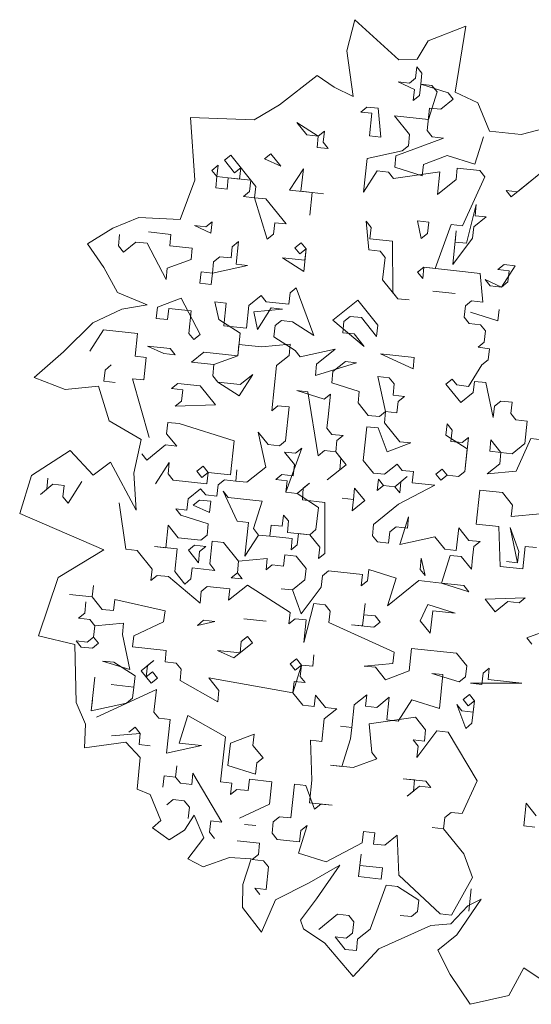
# Model space of a CAD drawing. Header units: metres. Extents: x -228 to 168, y -124 to 293.
# Tile 551 of 613: x 159.18 to 162.67, y 129.98 to 136.69. Entities that reach past the tile are written whole.
import ezdxf

# ---------------------------------------------------------------- set-up
doc = ezdxf.new("R2010")
doc.units = ezdxf.units.M
doc.header["$MEASUREMENT"] = 0
doc.layers.add('Bepflanzung.3 _ UMGEBUNG', color=7, linetype='Continuous')

msp = doc.modelspace()

# ---------------------------------------------------------------- linework, layer by layer
at = {"layer": 'Bepflanzung.3 _ UMGEBUNG', "color": 33, "linetype": 'Continuous', "lineweight": 18, "true_color": 0xa89c73}
for p, q in [((161.4679, 136.6919), (161.4148, 136.4788)), ((161.7683, 136.4191), (161.4679, 136.6919)), ((162.225, 136.6478), (161.9695, 136.547)), ((162.1535, 136.1978), (162.225, 136.6478)), ((161.9695, 136.547), (161.894, 136.4219)), ((161.4148, 136.4788), (161.4579, 136.1688)), ((161.894, 136.4219), (161.7683, 136.4191)), ((161.8837, 136.2942), (161.892, 136.371)), ((161.892, 136.371), (161.9263, 136.3285)), ((161.9263, 136.3285), (161.9181, 136.2516)), ((161.2111, 136.3108), (160.955, 136.1109)), ((161.3283, 136.2318), (161.2111, 136.3108)), ((161.8755, 136.2173), (161.7643, 136.2681)), ((161.7643, 136.2681), (161.8412, 136.2598)), ((161.8412, 136.2598), (161.8837, 136.2942)), ((161.9181, 136.2516), (161.9098, 136.1747)), ((161.9181, 136.2516), (162.1062, 136.1925)), ((161.995, 136.2433), (161.9181, 136.2516)), ((161.4579, 136.1688), (161.3283, 136.2318)), ((161.8673, 136.1404), (161.8755, 136.2173)), ((161.9702, 136.0127), (162.0293, 136.2008)), ((162.0293, 136.2008), (161.995, 136.2433)), ((162.1062, 136.1925), (162.1405, 136.15)), ((162.3089, 136.126), (162.1535, 136.1978)), ((161.9098, 136.1747), (161.8673, 136.1404)), ((162.1405, 136.15), (162.0553, 136.0813)), ((162.3868, 135.9329), (162.3089, 136.126)), ((160.955, 136.1109), (160.7816, 136.0102)), ((161.5089, 136.0622), (161.5515, 136.0965)), ((161.5858, 136.0539), (161.5089, 136.0622)), ((161.5515, 136.0965), (161.6284, 136.0882)), ((161.5693, 135.9002), (161.5858, 136.0539)), ((161.6284, 136.0882), (161.6462, 135.8919)), ((161.9785, 136.0896), (161.962, 135.9358)), ((162.0553, 136.0813), (161.9785, 136.0896)), ((160.7816, 136.0102), (160.3485, 136.026)), ((160.3485, 136.026), (160.3763, 135.5992)), ((161.2192, 135.8988), (161.0737, 135.9922)), ((161.0737, 135.9922), (161.1423, 135.9071)), ((161.8425, 135.9097), (161.7396, 136.0374)), ((161.7396, 136.0374), (161.9702, 136.0127)), ((161.2192, 135.8988), (161.2618, 135.9331)), ((161.2618, 135.9331), (161.2535, 135.8563)), ((161.962, 135.9358), (161.9963, 135.8932)), ((162.6024, 135.9098), (162.3868, 135.9329)), ((162.8548, 135.9754), (162.6024, 135.9098)), ((161.1423, 135.9071), (161.2192, 135.8988)), ((161.2109, 135.8219), (161.2192, 135.8988)), ((161.2535, 135.8563), (161.2878, 135.8137)), ((161.6462, 135.8919), (161.5693, 135.9002)), ((162.0732, 135.885), (161.7491, 135.7642)), ((161.8343, 135.8329), (161.8425, 135.9097)), ((161.9963, 135.8932), (162.0732, 135.885)), ((162.2873, 135.7065), (162.3464, 135.8946)), ((161.2878, 135.8137), (161.2109, 135.8219)), ((161.5528, 135.7464), (161.7917, 135.7985)), ((161.7917, 135.7985), (161.8343, 135.8329)), ((160.5794, 135.7341), (160.6219, 135.7685)), ((160.648, 135.649), (160.5794, 135.7341)), ((160.6219, 135.7685), (160.7935, 135.5556)), ((160.8526, 135.7437), (160.8952, 135.778)), ((160.9638, 135.6929), (160.8526, 135.7437)), ((160.8952, 135.778), (160.9638, 135.6929)), ((161.5281, 135.5157), (161.5528, 135.7464)), ((161.7491, 135.7642), (161.7409, 135.6873)), ((161.9372, 135.7052), (162.0992, 135.7655)), ((162.0992, 135.7655), (162.2873, 135.7065)), ((160.4942, 135.6655), (160.5368, 135.6998)), ((160.5286, 135.6229), (160.4942, 135.6655)), ((160.5368, 135.6998), (160.5286, 135.6229)), ((160.6906, 135.6833), (160.648, 135.649)), ((160.6823, 135.6064), (160.6906, 135.6833)), ((161.0242, 135.5309), (161.1176, 135.6764)), ((161.1176, 135.6764), (161.1011, 135.5226)), ((161.6214, 135.6613), (161.5281, 135.5157)), ((161.6983, 135.653), (161.6214, 135.6613)), ((161.7326, 135.6104), (161.6983, 135.653)), ((162.0484, 135.6543), (161.7326, 135.6104)), ((161.7409, 135.6873), (161.929, 135.6283)), ((161.929, 135.6283), (161.9372, 135.7052)), ((162.0319, 135.5006), (162.0484, 135.6543)), ((162.1679, 135.6804), (162.1596, 135.6035)), ((162.3217, 135.6639), (162.1679, 135.6804)), ((162.356, 135.6214), (162.3217, 135.6639)), ((162.7486, 135.657), (162.5358, 135.4854)), ((162.5784, 135.5197), (162.7486, 135.657)), ((160.3763, 135.5992), (160.2775, 135.3301)), ((160.5203, 135.5461), (160.5286, 135.6229)), ((160.5286, 135.6229), (160.6823, 135.6064)), ((160.6055, 135.6147), (160.5972, 135.5378)), ((160.7592, 135.5982), (160.6055, 135.6147)), ((160.751, 135.5213), (160.7592, 135.5982)), ((162.1596, 135.6035), (162.0319, 135.5006)), ((162.2035, 135.2877), (162.356, 135.6214)), ((160.5972, 135.5378), (160.5203, 135.5461)), ((160.7084, 135.487), (160.751, 135.5213)), ((160.7935, 135.5556), (160.7853, 135.4787)), ((161.178, 135.5144), (161.0242, 135.5309)), ((161.1011, 135.5226), (161.2548, 135.5062)), ((161.178, 135.5144), (161.1615, 135.3606)), ((161.1615, 135.3606), (161.178, 135.5144)), ((161.2548, 135.5062), (161.178, 135.5144)), ((162.5358, 135.4854), (162.5015, 135.528)), ((162.5015, 135.528), (162.5784, 135.5197)), ((160.7853, 135.4787), (160.7084, 135.487)), ((160.7853, 135.4787), (160.8622, 135.4705)), ((160.8718, 135.1973), (160.7853, 135.4787)), ((160.8622, 135.4705), (160.9995, 135.3002)), ((162.2296, 135.1683), (162.2969, 135.4333)), ((162.2969, 135.4333), (162.2887, 135.3564)), ((159.9954, 135.3442), (159.8185, 135.2705)), ((160.2775, 135.3301), (159.9954, 135.3442)), ((160.453, 135.2811), (160.4956, 135.3154)), ((160.4956, 135.3154), (160.4873, 135.2385)), ((161.5637, 135.1231), (161.5459, 135.3194)), ((161.5459, 135.3194), (161.5802, 135.2768)), ((161.9221, 135.2013), (161.896, 135.3207)), ((161.896, 135.3207), (161.9729, 135.3125)), ((161.9729, 135.3125), (161.9646, 135.2356)), ((162.3656, 135.3481), (162.2804, 135.2795)), ((162.2887, 135.3564), (162.3656, 135.3481)), ((159.8185, 135.2705), (159.6457, 135.1646)), ((160.0603, 135.2454), (160.2141, 135.2289)), ((160.4873, 135.2385), (160.3761, 135.2893)), ((160.3761, 135.2893), (160.453, 135.2811)), ((160.9226, 135.3085), (160.9143, 135.2316)), ((160.9995, 135.3002), (160.9226, 135.3085)), ((161.5802, 135.2768), (161.572, 135.1999)), ((162.0168, 134.9967), (162.1267, 135.296)), ((162.1267, 135.296), (162.2035, 135.2877)), ((162.1362, 135.0228), (162.161, 135.2534)), ((162.161, 135.2534), (162.1527, 135.1765)), ((162.2804, 135.2795), (162.2722, 135.2026)), ((159.8558, 135.1507), (159.864, 135.2276)), ((159.9752, 135.1768), (159.8901, 135.1081)), ((160.0521, 135.1685), (159.9752, 135.1768)), ((160.2141, 135.2289), (160.2059, 135.152)), ((160.6329, 135.1451), (160.6754, 135.1795)), ((160.6754, 135.1795), (160.6589, 135.0257)), ((160.9143, 135.2316), (160.8718, 135.1973)), ((161.572, 135.1999), (161.7257, 135.1835)), ((161.7257, 135.1835), (161.7271, 134.8334)), ((161.9646, 135.2356), (161.9221, 135.2013)), ((162.2722, 135.2026), (162.1362, 135.0228)), ((162.1527, 135.1765), (162.2296, 135.1683)), ((159.6457, 135.1646), (159.7572, 135.0045)), ((159.8901, 135.1081), (159.8558, 135.1507)), ((160.1811, 134.9214), (160.0521, 135.1685)), ((160.2059, 135.152), (160.3596, 135.1356)), ((160.3596, 135.1356), (160.3514, 135.0587)), ((160.6246, 135.0683), (160.6329, 135.1451)), ((161.0598, 135.1382), (161.1024, 135.1725)), ((161.0942, 135.0957), (161.0598, 135.1382)), ((161.1367, 135.13), (161.0942, 135.0957)), ((161.1024, 135.1725), (161.1367, 135.13)), ((161.1367, 135.13), (161.1202, 134.9762)), ((161.1285, 135.0531), (161.1367, 135.13)), ((161.6406, 135.1148), (161.5637, 135.1231)), ((161.6749, 135.0723), (161.6406, 135.1148)), ((160.3514, 135.0587), (160.1894, 134.9983)), ((160.4969, 134.9653), (160.5052, 135.0422)), ((160.5052, 135.0422), (160.5477, 135.0765)), ((160.5477, 135.0765), (160.6246, 135.0683)), ((161.1202, 134.9762), (160.9747, 135.0696)), ((160.9747, 135.0696), (161.1285, 135.0531)), ((161.6584, 134.9185), (161.6749, 135.0723)), ((159.7572, 135.0045), (159.8507, 134.8328)), ((160.1894, 134.9983), (160.1811, 134.9214)), ((160.7358, 135.0174), (160.4969, 134.9653)), ((160.6589, 135.0257), (160.7358, 135.0174)), ((161.8973, 134.9706), (161.9399, 135.0049)), ((161.9399, 135.0049), (161.9316, 134.9281)), ((162.3243, 134.9637), (161.9399, 135.0049)), ((161.9399, 135.0049), (162.0168, 134.9967)), ((162.4438, 134.9898), (162.4863, 135.0241)), ((162.5207, 134.9815), (162.4438, 134.9898)), ((162.5632, 135.0159), (162.4698, 134.8703)), ((162.4863, 135.0241), (162.5632, 135.0159)), ((162.5124, 134.9047), (162.5207, 134.9815)), ((160.4118, 134.8967), (160.42, 134.9735)), ((160.42, 134.9735), (160.4969, 134.9653)), ((160.4969, 134.9653), (160.4887, 134.8884)), ((161.7614, 134.7908), (161.6584, 134.9185)), ((161.9316, 134.9281), (161.8973, 134.9706)), ((162.3421, 134.7674), (162.3243, 134.9637)), ((162.4698, 134.8703), (162.3586, 134.9211)), ((162.3586, 134.9211), (162.393, 134.8786)), ((160.4887, 134.8884), (160.4118, 134.8967)), ((161.0269, 134.8307), (161.0694, 134.865)), ((161.0694, 134.865), (161.1902, 134.541)), ((162.0003, 134.8429), (162.1541, 134.8264)), ((162.1541, 134.8264), (162.0003, 134.8429)), ((162.393, 134.8786), (162.4698, 134.8703)), ((162.4698, 134.8703), (162.5124, 134.9047)), ((159.8507, 134.8328), (160.0516, 134.7493)), ((160.1221, 134.7333), (160.2841, 134.7937)), ((160.2841, 134.7937), (160.4131, 134.5466)), ((160.7454, 134.7442), (160.8305, 134.8129)), ((160.8305, 134.8129), (160.8648, 134.7703)), ((161.0186, 134.7538), (161.0269, 134.8307)), ((161.3179, 134.6439), (161.4882, 134.7812)), ((161.4882, 134.7812), (161.6254, 134.6109)), ((161.7271, 134.8334), (161.7614, 134.7908)), ((161.7614, 134.7908), (161.8383, 134.7825)), ((161.8383, 134.7825), (161.7614, 134.7908)), ((162.2227, 134.7413), (162.2653, 134.7756)), ((162.2653, 134.7756), (162.3421, 134.7674)), ((159.8793, 134.7188), (159.6809, 134.6258)), ((160.0516, 134.7493), (159.8793, 134.7188)), ((160.1138, 134.6564), (160.1221, 134.7333)), ((160.199, 134.7251), (160.1907, 134.6482)), ((160.3527, 134.7086), (160.199, 134.7251)), ((160.3362, 134.5548), (160.3527, 134.7086)), ((160.5408, 134.6495), (160.5147, 134.769)), ((160.5147, 134.769), (160.5916, 134.7607)), ((160.5916, 134.7607), (160.5751, 134.6069)), ((160.7289, 134.5905), (160.7454, 134.7442)), ((160.7797, 134.7017), (160.976, 134.7195)), ((160.8992, 134.7277), (160.8058, 134.5822)), ((160.8648, 134.7703), (161.0186, 134.7538)), ((160.976, 134.7195), (160.8992, 134.7277)), ((162.2144, 134.6644), (162.2227, 134.7413)), ((162.4533, 134.7166), (162.4451, 134.6397)), ((162.4451, 134.6397), (162.4533, 134.7166)), ((160.1907, 134.6482), (160.1138, 134.6564)), ((160.6863, 134.5561), (160.5408, 134.6495)), ((160.8058, 134.5822), (160.7797, 134.7017)), ((160.9678, 134.6426), (160.9252, 134.6083)), ((161.0447, 134.6343), (160.9678, 134.6426)), ((161.5321, 134.4654), (161.3179, 134.6439)), ((161.4374, 134.67), (161.3948, 134.6357)), ((161.5142, 134.6618), (161.4374, 134.67)), ((161.6172, 134.5341), (161.5142, 134.6618)), ((162.2488, 134.6219), (162.2144, 134.6644)), ((162.4451, 134.6397), (162.257, 134.6987)), ((162.257, 134.6987), (162.4451, 134.6397)), ((159.6809, 134.6258), (159.4822, 134.429)), ((159.7555, 134.5782), (159.6621, 134.4327)), ((159.9861, 134.5535), (159.7555, 134.5782)), ((160.5751, 134.6069), (160.7289, 134.5905)), ((160.9252, 134.6083), (160.917, 134.5314)), ((161.1902, 134.541), (161.0447, 134.6343)), ((161.3948, 134.6357), (161.3865, 134.5588)), ((161.6254, 134.6109), (161.6172, 134.5341)), ((162.3257, 134.6136), (162.2488, 134.6219)), ((162.36, 134.571), (162.3257, 134.6136)), ((159.9696, 134.3997), (159.9861, 134.5535)), ((160.3706, 134.5122), (160.3362, 134.5548)), ((160.4131, 134.5466), (160.3706, 134.5122)), ((160.6698, 134.4024), (160.6863, 134.5561)), ((160.917, 134.5314), (161.0625, 134.438)), ((161.3865, 134.5588), (161.4634, 134.5506)), ((161.4634, 134.5506), (161.5321, 134.4654)), ((162.3517, 134.4942), (162.36, 134.571)), ((160.166, 134.4175), (160.0548, 134.4683)), ((160.0548, 134.4683), (160.2085, 134.4518)), ((160.2085, 134.4518), (160.2429, 134.4093)), ((160.6781, 134.4792), (160.6698, 134.4024)), ((160.8319, 134.4628), (160.6781, 134.4792)), ((161.0282, 134.4806), (160.8319, 134.4628)), ((161.0199, 134.4037), (161.0282, 134.4806)), ((161.0625, 134.438), (161.0968, 134.3954)), ((161.0968, 134.3954), (161.3357, 134.4476)), ((161.3357, 134.4476), (161.208, 134.3446)), ((162.3092, 134.4598), (162.3517, 134.4942)), ((162.3878, 134.4495), (162.3092, 134.4598)), ((162.3778, 134.3747), (162.3878, 134.4495)), ((159.4822, 134.429), (159.2805, 134.2549)), ((160.0465, 134.3914), (159.9696, 134.3997)), ((160.03, 134.2377), (160.0465, 134.3914)), ((160.2429, 134.4093), (160.166, 134.4175)), ((160.3541, 134.3585), (160.4392, 134.4271)), ((160.4392, 134.4271), (160.6698, 134.4024)), ((160.6698, 134.4024), (160.5078, 134.342)), ((160.9348, 134.3351), (161.0199, 134.4037)), ((161.8657, 134.313), (161.6433, 134.4146)), ((161.6433, 134.4146), (161.8739, 134.3899)), ((161.8739, 134.3899), (161.8657, 134.313)), ((162.3352, 134.3404), (162.3778, 134.3747)), ((159.7651, 134.305), (159.7568, 134.2281)), ((159.8076, 134.3393), (159.7651, 134.305)), ((160.5078, 134.342), (160.3541, 134.3585)), ((160.5078, 134.342), (160.4996, 134.2651)), ((160.4996, 134.2651), (160.5078, 134.342)), ((160.9018, 134.0275), (160.9348, 134.3351)), ((161.1998, 134.2678), (161.4813, 134.3542)), ((161.208, 134.3446), (161.1998, 134.2678)), ((161.4044, 134.3625), (161.3192, 134.2938)), ((161.4813, 134.3542), (161.4044, 134.3625)), ((162.2436, 134.1927), (162.3352, 134.3404)), ((159.2805, 134.2549), (159.4934, 134.1713)), ((160.0657, 133.845), (159.9531, 134.2459)), ((159.9531, 134.2459), (160.03, 134.2377)), ((160.4996, 134.2651), (160.5339, 134.2225)), ((160.5339, 134.2225), (160.4996, 134.2651)), ((160.7728, 134.2747), (160.6794, 134.1291)), ((160.6877, 134.206), (160.7728, 134.2747)), ((161.3192, 134.2938), (161.311, 134.2169)), ((161.6789, 134.0219), (161.6268, 134.2608)), ((161.6268, 134.2608), (161.7037, 134.2526)), ((161.7037, 134.2526), (161.738, 134.21)), ((162.0898, 134.2092), (162.1324, 134.2436)), ((162.1324, 134.2436), (162.165, 134.2031)), ((159.4934, 134.1713), (159.7196, 134.1961)), ((159.7196, 134.1961), (159.7923, 133.9591)), ((159.7568, 134.2281), (159.8337, 134.2199)), ((160.2181, 134.1786), (160.2607, 134.2129)), ((160.295, 134.1704), (160.2181, 134.1786)), ((160.2607, 134.2129), (160.4145, 134.1964)), ((160.2868, 134.0935), (160.295, 134.1704)), ((160.4145, 134.1964), (160.5174, 134.0688)), ((160.5339, 134.2225), (160.6877, 134.206)), ((160.6794, 134.1291), (160.5339, 134.2225)), ((161.311, 134.2169), (161.4991, 134.1579)), ((161.738, 134.21), (161.7297, 134.1331)), ((162.191, 134.0837), (162.0898, 134.2092)), ((162.165, 134.2031), (162.2436, 134.1927)), ((162.2861, 134.2271), (162.2762, 134.1523)), ((162.3613, 134.2209), (162.2861, 134.2271)), ((162.4135, 133.982), (162.3613, 134.2209)), ((161.149, 134.1565), (161.0721, 134.1648)), ((161.0721, 134.1648), (161.2602, 134.1057)), ((161.2189, 133.7213), (161.149, 134.1565)), ((161.2602, 134.1057), (161.3027, 134.1401)), ((161.3027, 134.1401), (161.2863, 133.9863)), ((161.4991, 134.1579), (161.4908, 134.081)), ((161.7297, 134.1331), (161.8066, 134.1249)), ((161.8066, 134.1249), (161.7641, 134.0906)), ((162.2762, 134.1523), (162.191, 134.0837)), ((160.2442, 134.0592), (160.2868, 134.0935)), ((160.5174, 134.0688), (160.2442, 134.0592)), ((160.9444, 134.0618), (160.9018, 134.0275)), ((161.0213, 134.0536), (160.9444, 134.0618)), ((160.9965, 133.8229), (161.0213, 134.0536)), ((161.4908, 134.081), (161.5595, 133.9959)), ((161.7641, 134.0906), (161.7558, 134.0137)), ((162.4217, 134.0589), (162.4135, 133.982)), ((162.4643, 134.0932), (162.4217, 134.0589)), ((162.5411, 134.085), (162.4643, 134.0932)), ((162.5329, 134.0081), (162.5411, 134.085)), ((161.2863, 133.9863), (161.278, 133.9094)), ((161.5595, 133.9959), (161.6364, 133.9876)), ((161.6364, 133.9876), (161.6789, 134.0219)), ((161.6789, 134.0219), (161.6707, 133.9451)), ((161.7558, 134.0137), (161.6789, 134.0219)), ((162.5672, 133.9655), (162.5329, 134.0081)), ((159.7923, 133.9591), (160.012, 133.8321)), ((160.1934, 133.948), (160.1851, 133.8711)), ((160.2703, 133.9397), (160.1934, 133.948)), ((160.6464, 133.8216), (160.2703, 133.9397)), ((161.278, 133.9094), (161.3123, 133.8668)), ((161.5512, 133.919), (161.5265, 133.6883)), ((161.6281, 133.9107), (161.5512, 133.919)), ((161.6902, 133.7466), (161.6281, 133.9107)), ((161.6707, 133.9451), (161.7754, 133.8152)), ((162.0894, 133.8613), (162.0977, 133.9381)), ((162.0977, 133.9381), (162.132, 133.8956)), ((162.6441, 133.9573), (162.5672, 133.9655)), ((162.6276, 133.8035), (162.6441, 133.9573)), ((160.1851, 133.8711), (160.2538, 133.786)), ((160.8606, 133.6431), (160.8085, 133.882)), ((160.8085, 133.882), (160.8771, 133.7969)), ((161.3123, 133.8668), (161.3892, 133.8586)), ((161.3892, 133.8586), (161.3466, 133.8243)), ((162.2349, 133.7679), (162.0894, 133.8613)), ((162.132, 133.8956), (162.1237, 133.8187)), ((162.2006, 133.8104), (162.2432, 133.8448)), ((162.2432, 133.8448), (162.2184, 133.6141)), ((162.6702, 133.8379), (162.5686, 133.6154)), ((162.7471, 133.8296), (162.6702, 133.8379)), ((160.012, 133.8321), (159.9614, 133.6031)), ((160.1769, 133.7942), (160.0492, 133.6912)), ((160.2538, 133.786), (160.1769, 133.7942)), ((160.6217, 133.5909), (160.6464, 133.8216)), ((160.8771, 133.7969), (160.954, 133.7886)), ((160.954, 133.7886), (160.9965, 133.8229)), ((161.1077, 133.7721), (160.9979, 133.4728)), ((161.0652, 133.7378), (161.1077, 133.7721)), ((161.3466, 133.8243), (161.3384, 133.7474)), ((161.8505, 133.8091), (161.6902, 133.7466)), ((161.7754, 133.8152), (161.8505, 133.8091)), ((162.1237, 133.8187), (162.2006, 133.8104)), ((162.2184, 133.6141), (162.2349, 133.7679)), ((162.3887, 133.7514), (162.397, 133.8283)), ((162.397, 133.8283), (162.4656, 133.7431)), ((162.5425, 133.7349), (162.6276, 133.8035)), ((159.526, 133.756), (159.2631, 133.5861)), ((159.6828, 133.5877), (159.526, 133.756)), ((160.0492, 133.6912), (160.0149, 133.7338)), ((161.0569, 133.6609), (160.9883, 133.7461)), ((160.9883, 133.7461), (161.0652, 133.7378)), ((161.2615, 133.7556), (161.2189, 133.7213)), ((161.3384, 133.7474), (161.2615, 133.7556)), ((161.3384, 133.7474), (161.4088, 133.6601)), ((161.3727, 133.7048), (161.3384, 133.7474)), ((161.3662, 133.6258), (161.3727, 133.7048)), ((162.4656, 133.7431), (162.3887, 133.7514)), ((162.4573, 133.6663), (162.4656, 133.7431)), ((162.4656, 133.7431), (162.5425, 133.7349)), ((159.8026, 133.6767), (159.6828, 133.5877)), ((159.9779, 133.3505), (159.8026, 133.6767)), ((160.1096, 133.5292), (160.203, 133.6747)), ((160.203, 133.6747), (160.1947, 133.5979)), ((160.391, 133.6157), (160.4336, 133.65)), ((160.4336, 133.65), (160.4679, 133.6074)), ((160.7329, 133.5401), (160.8606, 133.6431)), ((161.0487, 133.584), (161.0569, 133.6609)), ((161.4088, 133.6601), (161.2811, 133.5572)), ((161.5265, 133.6883), (161.5951, 133.6032)), ((161.672, 133.595), (161.7571, 133.6636)), ((161.7571, 133.6636), (161.7915, 133.621)), ((162.3722, 133.5976), (162.4573, 133.6663)), ((159.2631, 133.5861), (159.1826, 133.3275)), ((159.3668, 133.4922), (159.3751, 133.5691)), ((159.9614, 133.6031), (159.9779, 133.3505)), ((160.1947, 133.5979), (160.229, 133.5553)), ((160.4254, 133.5731), (160.391, 133.6157)), ((160.4679, 133.6074), (160.4254, 133.5731)), ((160.4597, 133.5306), (160.4679, 133.6074)), ((160.4679, 133.6074), (160.6217, 133.5909)), ((160.656, 133.5484), (160.6643, 133.6253)), ((160.6643, 133.6253), (160.656, 133.5484)), ((160.9292, 133.558), (160.9718, 133.5923)), ((160.9718, 133.5923), (161.0487, 133.584)), ((161.2811, 133.5572), (161.3662, 133.6258)), ((161.5951, 133.6032), (161.672, 133.595)), ((161.7406, 133.5098), (161.8258, 133.5785)), ((161.8258, 133.5785), (161.7832, 133.5441)), ((161.7915, 133.621), (161.8683, 133.6128)), ((161.8683, 133.6128), (161.8601, 133.5359)), ((162.0221, 133.5963), (162.0647, 133.6306)), ((162.0564, 133.5537), (162.0221, 133.5963)), ((162.099, 133.588), (162.0564, 133.5537)), ((162.0647, 133.6306), (162.099, 133.588)), ((162.1759, 133.5798), (162.099, 133.588)), ((162.099, 133.588), (162.1759, 133.5798)), ((162.2184, 133.6141), (162.1759, 133.5798)), ((162.1759, 133.5798), (162.2184, 133.6141)), ((162.5686, 133.6154), (162.3722, 133.5976)), ((159.4094, 133.5266), (159.3242, 133.4579)), ((159.4863, 133.5183), (159.4094, 133.5266)), ((159.478, 133.4414), (159.4863, 133.5183)), ((159.6057, 133.5444), (159.5123, 133.3989)), ((160.229, 133.5553), (160.4597, 133.5306)), ((160.5283, 133.4454), (160.5366, 133.5223)), ((160.5366, 133.5223), (160.5791, 133.5566)), ((160.5791, 133.5566), (160.656, 133.5484)), ((160.656, 133.5484), (160.7329, 133.5401)), ((161.0061, 133.5497), (160.9292, 133.558)), ((160.9979, 133.4728), (161.0061, 133.5497)), ((161.0748, 133.4646), (161.1599, 133.5332)), ((161.1173, 133.4989), (161.1108, 133.4199)), ((161.1599, 133.5332), (161.1173, 133.4989)), ((161.4592, 133.4234), (161.4674, 133.5002)), ((161.4674, 133.5002), (161.5361, 133.4151)), ((161.6212, 133.4837), (161.6294, 133.5606)), ((161.6638, 133.5181), (161.6212, 133.4837)), ((161.6294, 133.5606), (161.6638, 133.5181)), ((161.7406, 133.5098), (161.6638, 133.5181)), ((161.6638, 133.5181), (161.7406, 133.5098)), ((161.775, 133.4673), (161.7406, 133.5098)), ((162.0139, 133.5194), (161.7667, 133.3904)), ((161.7832, 133.5441), (161.775, 133.4673)), ((161.8601, 133.5359), (162.0139, 133.5194)), ((159.3242, 133.4579), (159.3668, 133.4922)), ((159.5123, 133.3989), (159.478, 133.4414)), ((160.332, 133.4276), (160.4171, 133.4962)), ((160.4171, 133.4962), (160.4514, 133.4537)), ((160.4514, 133.4537), (160.5283, 133.4454)), ((160.6656, 133.2752), (160.5709, 133.4797)), ((160.5709, 133.4797), (160.6052, 133.4372)), ((160.6052, 133.4372), (160.8359, 133.4124)), ((161.0748, 133.4646), (160.9979, 133.4728)), ((160.9979, 133.4728), (161.0748, 133.4646)), ((161.222, 133.3691), (161.0748, 133.4646)), ((161.4592, 133.4234), (161.3823, 133.4316)), ((161.3823, 133.4316), (161.4592, 133.4234)), ((162.2967, 133.2558), (162.3214, 133.4864)), ((162.3214, 133.4864), (162.4752, 133.4699)), ((162.4752, 133.4699), (162.5438, 133.3848)), ((159.9063, 133.0844), (159.8624, 133.4002)), ((160.3237, 133.3507), (160.332, 133.4276)), ((160.3663, 133.385), (160.4089, 133.4194)), ((160.4775, 133.3342), (160.3663, 133.385)), ((160.4089, 133.4194), (160.4858, 133.4111)), ((160.4858, 133.4111), (160.4775, 133.3342)), ((160.8359, 133.4124), (160.7768, 133.2244)), ((161.1108, 133.4199), (161.2646, 133.4034)), ((161.2038, 133.2174), (161.222, 133.3691)), ((161.2646, 133.4034), (161.2642, 133.0554)), ((161.4509, 133.3465), (161.4592, 133.4234)), ((161.5361, 133.4151), (161.4509, 133.3465)), ((161.7667, 133.3904), (161.5965, 133.2531)), ((162.5438, 133.3848), (162.5356, 133.3079)), ((159.1826, 133.3275), (159.7564, 133.0788)), ((160.2812, 133.3164), (160.2469, 133.359)), ((160.2469, 133.359), (160.3237, 133.3507)), ((160.4693, 133.2573), (160.2812, 133.3164)), ((160.9731, 133.2422), (160.9831, 133.3169)), ((160.9831, 133.3169), (161.0157, 133.2765)), ((161.8354, 133.3052), (161.7763, 133.1172)), ((161.8271, 133.2284), (161.8354, 133.3052)), ((162.5356, 133.3079), (162.7319, 133.3257)), ((160.1796, 133.094), (160.196, 133.2478)), ((160.196, 133.2478), (160.2647, 133.1626)), ((160.461, 133.1805), (160.4693, 133.2573)), ((160.7425, 133.2669), (160.6656, 133.2752)), ((160.7177, 133.0363), (160.7425, 133.2669)), ((160.888, 133.1735), (160.898, 133.2483)), ((160.898, 133.2483), (160.9731, 133.2422)), ((161.0157, 133.2765), (161.0092, 133.1975)), ((161.5965, 133.2531), (161.5882, 133.1762)), ((161.7077, 133.2023), (161.7502, 133.2366)), ((161.7502, 133.2366), (161.8271, 133.2284)), ((162.1607, 133.0759), (162.1772, 133.2297)), ((162.1772, 133.2297), (162.2459, 133.1446)), ((162.4504, 133.2393), (162.2967, 133.2558)), ((162.46, 132.966), (162.4504, 133.2393)), ((162.5795, 132.9921), (162.5273, 133.231)), ((162.5273, 133.231), (162.5877, 133.069)), ((160.2647, 133.1626), (160.4185, 133.1461)), ((160.4185, 133.1461), (160.461, 133.1805)), ((160.8128, 133.1797), (160.7177, 133.0363)), ((160.7768, 133.2244), (160.8128, 133.1797)), ((160.8128, 133.1797), (160.888, 133.1735)), ((160.888, 133.1735), (160.8128, 133.1797)), ((161.0418, 133.157), (160.888, 133.1735)), ((161.0092, 133.1975), (161.1612, 133.1831)), ((161.0843, 133.1914), (161.0761, 133.1145)), ((161.1612, 133.1831), (161.0843, 133.1914)), ((161.1612, 133.1831), (161.2038, 133.2174)), ((161.2299, 133.098), (161.1612, 133.1831)), ((161.5882, 133.1762), (161.6225, 133.1336)), ((161.6994, 133.1254), (161.7077, 133.2023)), ((161.7763, 133.1172), (162.0152, 133.1693)), ((162.0152, 133.1693), (162.0838, 133.0842)), ((160.2564, 133.0857), (160.1027, 133.1022)), ((160.1027, 133.1022), (160.1796, 133.094)), ((160.3333, 133.0775), (160.3759, 133.1118)), ((160.3759, 133.1118), (160.4528, 133.1036)), ((160.4528, 133.1036), (160.4102, 133.0693)), ((160.4953, 133.1379), (160.4788, 132.9841)), ((160.5722, 133.1296), (160.4953, 133.1379)), ((160.6752, 133.0019), (160.5722, 133.1296)), ((161.0335, 133.0802), (161.0418, 133.157)), ((161.0761, 133.1145), (161.0335, 133.0802)), ((161.2216, 133.0211), (161.2299, 133.098)), ((161.6225, 133.1336), (161.6994, 133.1254)), ((162.2459, 133.1446), (162.3227, 133.1363)), ((162.2802, 133.102), (162.2719, 133.0251)), ((162.3227, 133.1363), (162.2802, 133.102)), ((162.6303, 133.1033), (162.6138, 132.9496)), ((162.7072, 133.0951), (162.6303, 133.1033)), ((159.7564, 133.0788), (159.4449, 132.8908)), ((159.9832, 133.0762), (159.9063, 133.0844)), ((160.0862, 132.9485), (159.9832, 133.0762)), ((160.2399, 132.932), (160.2564, 133.0857)), ((160.402, 132.9924), (160.3333, 133.0775)), ((160.4102, 133.0693), (160.402, 132.9924)), ((160.991, 133.0458), (160.9827, 132.969)), ((161.0678, 133.0376), (160.991, 133.0458)), ((161.1365, 132.9525), (161.0678, 133.0376)), ((161.2642, 133.0554), (161.2216, 133.0211)), ((162.1182, 133.0416), (162.0591, 132.8535)), ((162.0838, 133.0842), (162.1607, 133.0759)), ((162.195, 133.0334), (162.1182, 133.0416)), ((162.2637, 132.9482), (162.195, 133.0334)), ((162.5877, 133.069), (162.5795, 132.9921)), ((160.4788, 132.9841), (160.5149, 132.9394)), ((160.6752, 133.0019), (160.6686, 132.9229)), ((160.6686, 132.9229), (160.6752, 133.0019)), ((160.8715, 133.0198), (160.6752, 133.0019)), ((160.8633, 132.9429), (160.8715, 133.0198)), ((160.9058, 132.9772), (160.8633, 132.9429)), ((160.9827, 132.969), (160.9058, 132.9772)), ((161.9218, 133.0238), (161.9136, 132.9469)), ((161.9479, 132.9043), (161.9218, 133.0238)), ((162.2719, 133.0251), (162.2637, 132.9482)), ((162.6138, 132.9496), (162.46, 132.966)), ((162.5795, 132.9921), (162.5026, 133.0004)), ((162.5026, 133.0004), (162.5795, 132.9921)), ((160.0779, 132.8716), (160.0862, 132.9485)), ((160.1205, 132.9059), (160.0779, 132.8716)), ((160.1974, 132.8977), (160.1205, 132.9059)), ((160.4133, 132.717), (160.1974, 132.8977)), ((160.3086, 132.8468), (160.2399, 132.932)), ((160.3594, 132.958), (160.3511, 132.8812)), ((160.5149, 132.9394), (160.3594, 132.958)), ((160.6261, 132.8886), (160.6686, 132.9229)), ((160.6686, 132.9229), (160.7013, 132.8825)), ((161.1282, 132.8756), (161.1365, 132.9525)), ((161.2477, 132.9017), (161.2394, 132.8248)), ((161.2903, 132.936), (161.2477, 132.9017)), ((161.5209, 132.9112), (161.2903, 132.936)), ((161.5127, 132.8344), (161.5209, 132.9112)), ((161.5635, 132.9456), (161.5552, 132.8687)), ((161.7516, 132.8865), (161.5635, 132.9456)), ((161.9136, 132.9469), (161.9479, 132.9043)), ((159.4449, 132.8908), (159.31, 132.4931)), ((159.677, 132.759), (159.6853, 132.8359)), ((159.6853, 132.8359), (159.677, 132.759)), ((160.3511, 132.8812), (160.3086, 132.8468)), ((160.4624, 132.8304), (160.4198, 132.796)), ((160.6161, 132.8139), (160.4624, 132.8304)), ((160.7356, 132.8399), (160.6079, 132.737)), ((160.7013, 132.8825), (160.6261, 132.8886)), ((161.0266, 132.6532), (160.7356, 132.8399)), ((161.0431, 132.8069), (161.1282, 132.8756)), ((161.5552, 132.8687), (161.5127, 132.8344)), ((161.6925, 132.6984), (161.7516, 132.8865)), ((161.9053, 132.87), (161.6925, 132.6984)), ((162.0591, 132.8535), (161.9053, 132.87)), ((162.0591, 132.8535), (162.2129, 132.837)), ((162.2472, 132.7945), (162.0591, 132.8535)), ((162.2129, 132.837), (162.2472, 132.7945)), ((159.5232, 132.7755), (159.677, 132.759)), ((160.4198, 132.796), (160.4133, 132.717)), ((160.6079, 132.737), (160.6161, 132.8139)), ((161.0431, 132.8069), (160.9662, 132.8152)), ((160.9662, 132.8152), (161.0431, 132.8069)), ((161.1035, 132.6449), (161.0431, 132.8069)), ((161.2394, 132.8248), (161.1035, 132.6449)), ((159.6262, 132.6478), (159.6344, 132.7247)), ((159.677, 132.759), (159.7456, 132.6739)), ((159.8225, 132.6657), (159.8308, 132.7426)), ((159.8308, 132.7426), (160.1744, 132.6649)), ((161.1886, 132.7136), (161.1213, 132.4486)), ((161.2655, 132.7053), (161.1886, 132.7136)), ((161.2998, 132.6628), (161.2655, 132.7053)), ((161.5222, 132.5611), (161.5387, 132.7149)), ((161.5387, 132.7149), (161.5305, 132.638)), ((161.9149, 132.5968), (161.9657, 132.708)), ((161.9657, 132.708), (162.1538, 132.6489)), ((162.3584, 132.7436), (162.6316, 132.7532)), ((162.427, 132.6585), (162.3584, 132.7436)), ((162.5122, 132.7271), (162.427, 132.6585)), ((162.589, 132.7189), (162.5122, 132.7271)), ((162.6316, 132.7532), (162.589, 132.7189)), ((159.5836, 132.6135), (159.6262, 132.6478)), ((159.7456, 132.6739), (159.8225, 132.6657)), ((160.1744, 132.6649), (160.1644, 132.5901)), ((161.0184, 132.5763), (161.0266, 132.6532)), ((161.2916, 132.5859), (161.2998, 132.6628)), ((161.5305, 132.638), (161.6074, 132.6298)), ((161.6074, 132.6298), (161.6417, 132.5872)), ((162, 132.6654), (161.9835, 132.5117)), ((162.1538, 132.6489), (162, 132.6654)), ((159.6605, 132.6053), (159.5836, 132.6135)), ((159.6948, 132.5627), (159.6605, 132.6053)), ((159.6948, 132.5627), (159.6866, 132.4858)), ((159.6866, 132.4858), (159.6948, 132.5627)), ((159.8912, 132.5805), (159.6948, 132.5627)), ((159.8829, 132.5037), (159.8912, 132.5805)), ((160.1644, 132.5901), (159.9615, 132.4933)), ((160.395, 132.5654), (160.4376, 132.5997)), ((160.5145, 132.5914), (160.395, 132.5654)), ((160.4376, 132.5997), (160.5145, 132.5914)), ((160.7108, 132.6093), (160.8646, 132.5928)), ((160.8646, 132.5928), (160.7108, 132.6093)), ((161.0609, 132.6106), (161.0184, 132.5763)), ((161.1378, 132.6024), (161.0609, 132.6106)), ((161.1213, 132.4486), (161.1378, 132.6024)), ((161.7364, 132.3826), (161.2916, 132.5859)), ((161.5991, 132.5529), (161.4454, 132.5694)), ((161.4454, 132.5694), (161.5222, 132.5611)), ((161.6417, 132.5872), (161.5991, 132.5529)), ((161.9835, 132.5117), (161.9149, 132.5968)), ((159.31, 132.4931), (159.5592, 132.4357)), ((159.9351, 132.2648), (159.8829, 132.5037)), ((159.9615, 132.4933), (159.9516, 132.4185)), ((162.6412, 132.48), (162.8032, 132.5404)), ((159.5592, 132.4357), (159.5669, 132.0402)), ((159.6015, 132.4172), (159.5671, 132.4598)), ((159.5671, 132.4598), (159.644, 132.4515)), ((159.644, 132.4515), (159.6866, 132.4858)), ((159.7209, 132.4433), (159.6783, 132.4089)), ((159.6866, 132.4858), (159.7209, 132.4433)), ((160.7712, 132.4473), (160.6435, 132.3443)), ((160.6861, 132.3786), (160.6943, 132.4555)), ((160.6943, 132.4555), (160.7369, 132.4898)), ((160.7369, 132.4898), (160.7712, 132.4473)), ((162.6755, 132.4374), (162.6412, 132.48)), ((159.6783, 132.4089), (159.6015, 132.4172)), ((159.9516, 132.4185), (160.1822, 132.3938)), ((160.1822, 132.3938), (160.174, 132.3169)), ((160.6435, 132.3443), (160.5323, 132.3951)), ((160.5323, 132.3951), (160.6861, 132.3786)), ((161.1817, 132.2866), (161.19, 132.3635)), ((161.19, 132.3635), (161.1817, 132.2866)), ((161.7282, 132.3057), (161.7364, 132.3826)), ((161.8559, 132.4087), (161.8394, 132.2549)), ((162.1634, 132.3757), (161.8559, 132.4087)), ((162.232, 132.2906), (162.1634, 132.3757)), ((159.8239, 132.3156), (159.7487, 132.3217)), ((159.7487, 132.3217), (159.9351, 132.2648)), ((159.9694, 132.2222), (159.8239, 132.3156)), ((160.012, 132.2565), (160.0971, 132.3251)), ((160.0545, 132.2908), (160.0463, 132.2139)), ((160.0971, 132.3251), (160.0545, 132.2908)), ((160.174, 132.3169), (160.2509, 132.3087)), ((160.2509, 132.3087), (160.2852, 132.2661)), ((161.0279, 132.3031), (161.0705, 132.3374)), ((161.0623, 132.2605), (161.0279, 132.3031)), ((161.0458, 132.1067), (161.1048, 132.2948)), ((161.1048, 132.2948), (161.0623, 132.2605)), ((161.0705, 132.3374), (161.1048, 132.2948)), ((161.1048, 132.2948), (161.0966, 132.2179)), ((161.1048, 132.2948), (161.1817, 132.2866)), ((161.1817, 132.2866), (161.1048, 132.2948)), ((161.5318, 132.2879), (161.7282, 132.3057)), ((162.2238, 132.2137), (162.232, 132.2906)), ((160.0806, 132.1714), (160.012, 132.2565)), ((160.0463, 132.2139), (160.0888, 132.2483)), ((160.0888, 132.2483), (160.1232, 132.2057)), ((160.2852, 132.2661), (160.2769, 132.1892)), ((161.6087, 132.2797), (161.5318, 132.2879)), ((161.6773, 132.1945), (161.6087, 132.2797)), ((161.8394, 132.2549), (161.6773, 132.1945)), ((162.07, 132.2302), (161.9931, 132.2384)), ((161.9931, 132.2384), (162.1812, 132.1794)), ((162.0453, 131.9995), (162.07, 132.2302)), ((162.335, 132.1629), (162.3432, 132.2398)), ((162.3432, 132.2398), (162.3858, 132.2741)), ((162.3858, 132.2741), (162.3776, 132.1972)), ((159.6962, 132.2126), (159.6714, 131.982)), ((159.9611, 132.1453), (159.8074, 132.1618)), ((159.8074, 132.1618), (159.9611, 132.1453)), ((159.9611, 132.1453), (159.9694, 132.2222)), ((160.1232, 132.2057), (160.0806, 132.1714)), ((160.2769, 132.1892), (160.5337, 132.045)), ((160.5419, 132.1219), (160.4733, 132.207)), ((160.4733, 132.207), (161.0458, 132.1067)), ((161.054, 132.1836), (161.0458, 132.1067)), ((161.1309, 132.1754), (161.054, 132.1836)), ((161.0966, 132.2179), (161.1309, 132.1754)), ((162.1812, 132.1794), (162.2238, 132.2137)), ((162.6082, 132.1725), (162.2581, 132.1711)), ((162.2581, 132.1711), (162.335, 132.1629)), ((162.3776, 132.1972), (162.6082, 132.1725)), ((160.1149, 132.1288), (159.7058, 131.9394)), ((159.9529, 132.0684), (159.9611, 132.1453)), ((160.0984, 131.975), (160.1149, 132.1288)), ((160.5337, 132.045), (160.5419, 132.1219)), ((161.0458, 132.1067), (161.1144, 132.0216)), ((161.1913, 132.0134), (161.1995, 132.0902)), ((161.1995, 132.0902), (161.2682, 132.0051)), ((161.4645, 132.0229), (161.5496, 132.0916)), ((161.5496, 132.0916), (161.5414, 132.0147)), ((162.2073, 132.0599), (162.2499, 132.0942)), ((162.2499, 132.0942), (162.2842, 132.0517)), ((159.5669, 132.0402), (159.6318, 131.891)), ((159.6714, 131.982), (159.6797, 132.0588)), ((159.6714, 131.982), (159.9103, 132.0341)), ((159.9103, 132.0341), (159.9529, 132.0684)), ((161.448, 131.8692), (161.4645, 132.0229)), ((161.6183, 132.0064), (161.7034, 132.0751)), ((161.7034, 132.0751), (161.6869, 131.9213)), ((161.7638, 131.9131), (161.8572, 132.0586)), ((161.8572, 132.0586), (162.0453, 131.9995)), ((162.2251, 131.8636), (162.1647, 132.0256)), ((162.1647, 132.0256), (162.199, 131.983)), ((162.2416, 132.0174), (162.2073, 132.0599)), ((162.2842, 132.0517), (162.2416, 132.0174)), ((162.2842, 132.0517), (162.2677, 131.8979)), ((162.2759, 131.9748), (162.2842, 132.0517)), ((160.1327, 131.9325), (160.0984, 131.975)), ((161.1144, 132.0216), (161.1913, 132.0134)), ((161.3451, 131.9969), (161.2599, 131.9282)), ((161.2682, 132.0051), (161.3451, 131.9969)), ((161.5414, 132.0147), (161.6183, 132.0064)), ((162.199, 131.983), (162.2759, 131.9748)), ((159.6318, 131.891), (159.6257, 131.731)), ((160.2096, 131.9242), (160.1327, 131.9325)), ((160.1849, 131.6936), (160.2096, 131.9242)), ((160.3291, 131.9503), (160.27, 131.7622)), ((160.5858, 131.8061), (160.3291, 131.9503)), ((161.2599, 131.9282), (161.2434, 131.7745)), ((161.8833, 131.9391), (161.5675, 131.8952)), ((161.5675, 131.8952), (161.5853, 131.6989)), ((161.6869, 131.9213), (161.7638, 131.9131)), ((161.9519, 131.854), (161.8833, 131.9391)), ((162.2677, 131.8979), (162.2251, 131.8636)), ((160.005, 131.8295), (159.8087, 131.8117)), ((159.9282, 131.8378), (159.9707, 131.8721)), ((159.9707, 131.8721), (160.005, 131.8295)), ((160.005, 131.8295), (159.9968, 131.7526)), ((160.6201, 131.7635), (160.7821, 131.8239)), ((160.7821, 131.8239), (160.7739, 131.7471)), ((161.448, 131.8692), (161.3711, 131.8774)), ((161.3711, 131.8774), (161.448, 131.8692)), ((161.4398, 131.7923), (161.448, 131.8692)), ((162.0288, 131.8458), (161.8928, 131.6659)), ((161.9437, 131.7771), (161.9519, 131.854)), ((162.1057, 131.8375), (162.0288, 131.8458)), ((162.3033, 131.5052), (162.1057, 131.8375)), ((159.6257, 131.731), (159.9072, 131.7691)), ((159.9072, 131.7691), (160.005, 131.6653)), ((160.27, 131.7622), (160.4238, 131.7457)), ((160.5528, 131.4986), (160.5858, 131.8061)), ((160.6036, 131.6098), (160.6201, 131.7635)), ((161.2434, 131.7745), (161.1666, 131.7827)), ((161.1666, 131.7827), (161.1761, 131.5095)), ((161.3807, 131.6042), (161.4398, 131.7923)), ((161.9011, 131.7428), (161.8668, 131.7854)), ((161.8668, 131.7854), (161.9437, 131.7771)), ((159.9968, 131.7526), (160.0737, 131.7444)), ((160.4238, 131.7457), (160.1849, 131.6936)), ((160.7739, 131.7471), (160.8425, 131.6619)), ((161.5853, 131.6989), (161.6196, 131.6563)), ((161.8928, 131.6659), (161.9011, 131.7428)), ((160.005, 131.6653), (159.9834, 131.4503)), ((160.8, 131.6276), (160.7917, 131.5507)), ((160.8425, 131.6619), (160.8, 131.6276)), ((161.6196, 131.6563), (161.4576, 131.596)), ((160.2453, 131.5316), (160.2535, 131.6084)), ((160.2535, 131.6084), (160.2453, 131.5316)), ((160.3565, 131.4807), (160.3647, 131.5576)), ((160.3647, 131.5576), (160.5624, 131.2254)), ((160.7917, 131.5507), (160.6036, 131.6098)), ((161.4576, 131.596), (161.3038, 131.6124)), ((161.3038, 131.6124), (161.3807, 131.6042)), ((160.1601, 131.4629), (160.1684, 131.5398)), ((160.1684, 131.5398), (160.2453, 131.5316)), ((160.2453, 131.5316), (160.2796, 131.489)), ((160.2796, 131.489), (160.3565, 131.4807)), ((160.6297, 131.4903), (160.5528, 131.4986)), ((160.6215, 131.4134), (160.6297, 131.4903)), ((160.7492, 131.5164), (160.7409, 131.4395)), ((160.9029, 131.4999), (160.7492, 131.5164)), ((160.8864, 131.3461), (160.9029, 131.4999)), ((161.1761, 131.5095), (161.1596, 131.3557)), ((161.8763, 131.5122), (161.7995, 131.5204)), ((161.7995, 131.5204), (161.9532, 131.5039)), ((161.8681, 131.4353), (161.8763, 131.5122)), ((161.9532, 131.5039), (161.9876, 131.4613)), ((162.2017, 131.2828), (162.3033, 131.5052)), ((159.9834, 131.4503), (160.0722, 131.4135)), ((160.664, 131.4478), (160.6215, 131.4134)), ((160.7409, 131.4395), (160.664, 131.4478)), ((161.0567, 131.4834), (161.0319, 131.2528)), ((161.1336, 131.4752), (161.0567, 131.4834)), ((161.194, 131.3132), (161.1336, 131.4752)), ((161.9107, 131.4696), (161.8255, 131.4009)), ((161.8255, 131.4009), (161.8681, 131.4353)), ((161.9876, 131.4613), (161.9107, 131.4696)), ((160.0722, 131.4135), (160.1459, 131.2366)), ((160.2288, 131.3778), (160.1862, 131.3435)), ((160.3057, 131.3695), (160.2288, 131.3778)), ((160.34, 131.327), (160.3057, 131.3695)), ((161.1596, 131.3557), (161.3134, 131.3392)), ((162.6205, 131.199), (162.6369, 131.3528)), ((162.6369, 131.3528), (162.7056, 131.2677)), ((160.3317, 131.2501), (160.34, 131.327)), ((160.6818, 131.2514), (160.8864, 131.3461)), ((161.2365, 131.3475), (161.194, 131.3132)), ((161.3134, 131.3392), (161.2365, 131.3475)), ((162.0823, 131.2568), (162.1248, 131.2911)), ((162.1248, 131.2911), (162.2017, 131.2828)), ((160.1459, 131.2366), (160.0892, 131.1857)), ((160.3078, 131.1701), (160.3733, 131.2722)), ((160.3733, 131.2722), (160.4385, 131.1179)), ((160.4855, 131.2336), (160.4773, 131.1567)), ((160.5624, 131.2254), (160.4855, 131.2336)), ((160.9125, 131.2267), (160.9043, 131.1498)), ((160.9551, 131.261), (160.9125, 131.2267)), ((161.0319, 131.2528), (160.9551, 131.261)), ((162.074, 131.1799), (162.0823, 131.2568)), ((160.0892, 131.1857), (160.2027, 131.1051)), ((160.2027, 131.1051), (160.3078, 131.1701)), ((160.4773, 131.1567), (160.5116, 131.1141)), ((160.793, 131.2006), (160.7162, 131.2089)), ((161.1432, 131.2019), (161.0841, 131.0139)), ((161.0923, 131.0907), (161.1006, 131.1676)), ((161.1006, 131.1676), (161.1432, 131.2019)), ((161.5193, 131.0838), (161.5276, 131.1607)), ((161.5276, 131.1607), (161.6045, 131.1525)), ((161.6045, 131.1525), (161.5962, 131.0756)), ((162.074, 131.1799), (161.9971, 131.1881)), ((161.9971, 131.1881), (162.074, 131.1799)), ((162.2113, 131.0096), (162.074, 131.1799)), ((162.6973, 131.1908), (162.6205, 131.199)), ((160.4385, 131.1179), (160.3306, 130.9741)), ((160.8191, 131.0812), (160.6654, 131.0977)), ((160.9043, 131.1498), (160.9386, 131.1072)), ((160.9386, 131.1072), (161.0923, 131.0907)), ((161.2722, 130.9548), (161.5193, 131.0838)), ((161.6731, 131.0673), (161.7582, 131.136)), ((161.7582, 131.136), (161.7678, 130.8628)), ((160.8109, 131.0043), (160.8191, 131.0812)), ((161.5962, 131.0756), (161.6731, 131.0673)), ((160.3306, 130.9741), (160.4345, 130.9208)), ((160.4345, 130.9208), (160.615, 130.9845)), ((160.615, 130.9845), (160.7612, 130.9743)), ((160.7612, 130.9743), (160.7044, 130.8004)), ((160.7683, 130.97), (160.8109, 131.0043)), ((160.8452, 130.9617), (160.7683, 130.97)), ((160.8795, 130.9191), (160.8452, 130.9617)), ((161.0841, 131.0139), (161.2722, 130.9548)), ((161.4946, 130.8532), (161.5111, 131.0069)), ((161.5111, 131.0069), (161.5028, 130.9301)), ((162.2717, 130.8476), (162.2113, 131.0096)), ((160.863, 130.7654), (160.8795, 130.9191)), ((161.1581, 130.8118), (161.3672, 130.9311)), ((161.3672, 130.9311), (161.2064, 130.703)), ((161.5028, 130.9301), (161.6566, 130.9136)), ((161.6566, 130.9136), (161.6484, 130.8367)), ((161.6484, 130.8367), (161.4946, 130.8532)), ((161.7678, 130.8628), (162.0506, 130.5991)), ((162.1275, 130.5909), (162.2717, 130.8476)), ((160.7044, 130.8004), (160.7032, 130.642)), ((160.8205, 130.7311), (160.7861, 130.7736)), ((160.7861, 130.7736), (160.863, 130.7654)), ((160.9275, 130.6947), (161.1581, 130.8118)), ((161.6827, 130.7941), (161.5728, 130.4948)), ((161.7596, 130.7859), (161.6827, 130.7941)), ((161.9051, 130.6925), (161.7596, 130.7859)), ((162.2469, 130.6169), (162.2634, 130.7707)), ((160.8318, 130.4758), (160.9275, 130.6947)), ((161.2064, 130.703), (161.098, 130.5565)), ((161.8968, 130.6156), (161.9051, 130.6925)), ((162.3315, 130.7001), (162.1636, 130.4564)), ((162.2395, 130.6554), (162.3315, 130.7001)), ((160.7032, 130.642), (160.8318, 130.4758)), ((161.8543, 130.5813), (161.8968, 130.6156)), ((162.1226, 130.5316), (162.2395, 130.6554)), ((161.098, 130.5565), (161.1184, 130.4972)), ((161.3504, 130.5965), (161.2227, 130.4935)), ((161.4273, 130.5882), (161.3504, 130.5965)), ((161.4616, 130.5456), (161.4273, 130.5882)), ((161.7774, 130.5895), (161.8543, 130.5813)), ((162.0506, 130.5991), (162.1275, 130.5909)), ((161.1184, 130.4972), (161.2642, 130.4007)), ((161.4534, 130.4688), (161.4616, 130.5456)), ((161.5728, 130.4948), (161.4877, 130.4262)), ((161.6322, 130.3606), (161.9873, 130.5206)), ((161.9873, 130.5206), (162.1226, 130.5316)), ((161.4025, 130.3576), (161.3339, 130.4427)), ((161.3339, 130.4427), (161.4108, 130.4344)), ((161.4108, 130.4344), (161.4534, 130.4688)), ((161.4877, 130.4262), (161.4794, 130.3493)), ((162.1636, 130.4564), (162.0349, 130.3512)), ((161.2642, 130.4007), (161.4583, 130.1722)), ((161.4794, 130.3493), (161.4025, 130.3576)), ((161.4583, 130.1722), (161.6322, 130.3606)), ((162.0349, 130.3512), (162.1187, 130.186)), ((162.5189, 130.0441), (162.6205, 130.2313)), ((162.6205, 130.2313), (162.8925, 130.0506)), ((162.1187, 130.186), (162.2562, 129.9834)), ((162.2562, 129.9834), (162.5189, 130.0441))]:
    msp.add_line(p, q, dxfattribs=at)

doc.saveas('drawing.dxf')
